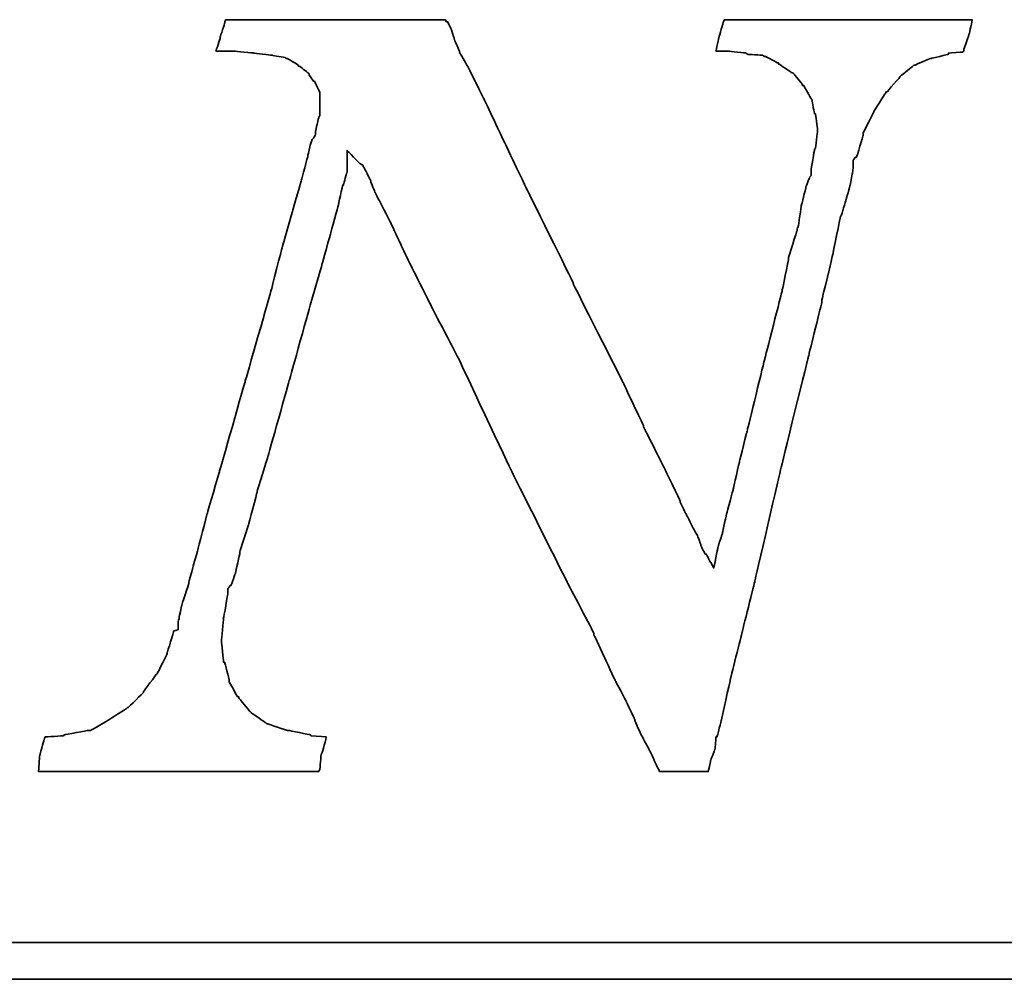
# Model space of a CAD drawing. Header units: millimetres. Extents: x -227 to 3135, y -1502 to 860.
# Tile 287 of 582: x 52.88 to 58.27, y -205.29 to -200.05. Entities that reach past the tile are written whole.
import ezdxf

# ---------------------------------------------------------------- set-up
doc = ezdxf.new("R2010")
doc.units = ezdxf.units.MM
doc.layers.add('DIM', color=4, linetype='CONTINUOUS')
doc.layers.add('layer 1', color=7, linetype='CONTINUOUS')

# ---------------------------------------------------------------- blocks, each defined once
blk = doc.blocks.new('TBI MOTION logo(完整正式版)')
at = {"layer": 'layer 1', "color": 22, "lineweight": 35}
for points, knots in [([(58.92625, -7.91875), (58.92625, -7.91875), (58.58625, -7.89375), (58.58625, -7.89375), (58.58625, -7.89375), (58.58625, -7.89375), (58.56625, -7.87125), (58.56625, -7.87125), (58.56625, -7.87125), (58.56625, -7.87125), (58.08375, -7.77375), (58.08375, -7.77375), (58.08375, -7.77375), (58.08375, -7.77375), (58.06125, -7.77375), (58.06125, -7.77375), (58.06125, -7.77375), (58.06125, -7.77375), (57.62625, -7.63125), (57.62625, -7.63125), (57.62625, -7.63125), (57.62625, -7.63125), (57.60625, -7.63125), (57.60625, -7.63125), (57.60625, -7.63125), (57.60625, -7.63125), (57.58125, -7.60625), (57.58125, -7.60625), (57.58125, -7.60625), (57.58125, -7.60625), (57.26625, -7.38875), (57.26625, -7.38875), (57.26625, -7.38875), (57.26625, -7.38875), (57.24625, -7.36875), (57.24625, -7.36875), (57.24625, -7.36875), (57.24625, -7.36875), (57.22125, -7.34375), (57.22125, -7.34375), (57.22125, -7.34375), (57.22125, -7.34375), (56.98125, -7.05375), (56.98125, -7.05375), (56.98125, -7.05375), (56.98125, -7.05375), (56.98125, -7.02875), (56.98125, -7.02875), (56.98125, -7.02875), (56.98125, -7.02875), (56.95625, -7.02875), (56.95625, -7.02875), (56.95625, -7.02875), (56.95625, -7.02875), (56.76625, -6.69625), (56.76625, -6.69625), (56.76625, -6.69625), (56.76625, -6.69625), (56.76625, -6.67125), (56.76625, -6.67125), (56.76625, -6.67125), (56.76625, -6.67125), (56.76625, -6.64875), (56.76625, -6.64875), (56.76625, -6.64875), (56.76625, -6.64875), (56.67125, -6.26375), (56.67125, -6.26375), (56.67125, -6.26375), (56.67125, -6.26375), (56.64625, -6.26375), (56.64625, -6.26375), (56.64625, -6.26375), (56.64625, -6.26375), (56.64625, -6.23875), (56.64625, -6.23875), (56.64625, -6.23875), (56.64625, -6.23875), (56.59625, -5.80875), (56.59625, -5.80875), (56.59625, -5.80875), (56.59625, -5.80875), (56.59625, -5.78375), (56.59625, -5.78375), (56.59625, -5.78375), (56.59625, -5.78375), (56.64625, -5.30375), (56.64625, -5.30375), (56.64625, -5.30375), (56.64625, -5.30375), (56.64625, -5.27875), (56.64625, -5.27875), (56.64625, -5.27875), (56.64625, -5.27875), (56.74125, -4.72875), (56.74125, -4.72875), (56.74125, -4.72875), (56.74125, -4.72875), (56.74125, -4.67875), (56.74125, -4.67875), (56.74125, -4.67875), (56.74125, -4.67875), (56.74125, -4.63375), (56.74125, -4.63375), (56.74125, -4.63375), (56.74125, -4.63375), (56.79125, -4.55875), (56.79125, -4.55875), (56.79125, -4.55875), (56.79125, -4.55875), (56.81125, -4.55875), (56.81125, -4.55875), (56.81125, -4.55875), (56.81125, -4.55875), (56.91125, -4.27375), (56.91125, -4.27375), (56.91125, -4.27375), (56.91125, -4.27375), (57.00625, -3.83874), (57.00625, -3.83874), (57.00625, -3.83874), (57.00625, -3.83874), (57.00625, -3.81374), (57.00625, -3.81374), (57.00625, -3.81374), (57.00625, -3.81374), (57.19875, -3.21374), (57.19875, -3.21374), (57.19875, -3.21374), (57.19875, -3.21374), (57.38625, -2.49625), (57.38625, -2.49625), (57.38625, -2.49625), (57.38625, -2.49625), (57.38625, -2.47374), (57.38625, -2.47374), (57.38625, -2.47374), (57.38625, -2.47374), (57.62625, -1.70375), (57.62625, -1.70375), (57.62625, -1.70375), (57.62625, -1.70375), (58.10625, 0.00125), (58.10625, 0.00125), (58.10625, 0.00125), (58.10625, 0.00125), (58.58625, 1.72625), (58.58625, 1.72625), (58.58625, 1.72625), (58.58625, 1.72625), (58.82625, 2.54125), (58.82625, 2.54125), (58.82625, 2.54125), (58.82625, 2.54125), (58.82625, 2.56374), (58.82625, 2.56374), (58.82625, 2.56374), (58.82625, 2.56374), (59.02125, 3.26125), (59.02125, 3.26125), (59.02125, 3.26125), (59.02125, 3.26125), (59.18625, 3.86125), (59.18625, 3.86125), (59.18625, 3.86125), (59.18625, 3.86125), (59.28625, 4.31875), (59.28625, 4.31875), (59.28625, 4.31875), (59.28625, 4.31875), (59.30625, 4.31875), (59.30625, 4.31875), (59.30625, 4.31875), (59.30625, 4.31875), (59.30625, 4.34125), (59.30625, 4.34125), (59.30625, 4.34125), (59.30625, 4.34125), (59.38125, 4.60625), (59.38125, 4.60625), (59.38125, 4.60625), (59.38125, 4.60625), (59.38125, 4.65125), (59.38125, 4.65125), (59.38125, 4.65125), (59.38125, 4.65125), (59.38125, 5.08625), (59.38125, 5.08625), (59.38125, 5.08625), (59.38125, 5.08625), (59.66625, 4.79624), (59.66625, 4.79624), (59.66625, 4.79624), (59.66625, 4.79624), (59.74125, 4.75124), (59.74125, 4.75124), (59.74125, 4.75124), (59.74125, 4.75124), (59.74125, 4.72624), (59.74125, 4.72624), (59.74125, 4.72624), (59.74125, 4.72624), (59.76125, 4.70124), (59.76125, 4.70124), (59.76125, 4.70124), (59.76125, 4.70124), (59.81125, 4.60625), (59.81125, 4.60625), (59.81125, 4.60625), (59.81125, 4.60625), (59.90625, 4.41125), (59.90625, 4.41125), (59.90625, 4.41125), (59.90625, 4.41125), (59.90625, 4.39125), (59.90625, 4.39125), (59.90625, 4.39125), (59.90625, 4.39125), (60.00375, 4.15124), (60.00375, 4.15124), (60.00375, 4.15124), (60.00375, 4.15124), (60.14625, 3.88374), (60.14625, 3.88374), (60.14625, 3.88374), (60.14625, 3.88374), (60.34125, 3.50124), (60.34125, 3.50124), (60.34125, 3.50124), (60.34125, 3.50124), (60.53125, 3.09125), (60.53125, 3.09125), (60.53125, 3.09125), (60.53125, 3.09125), (60.74625, 2.63625), (60.74625, 2.63625), (60.74625, 2.63625), (60.74625, 2.63625), (61.25125, 1.63124), (61.25125, 1.63124), (61.25125, 1.63124), (61.25125, 1.63124), (61.85125, 0.47625), (61.85125, 0.47625), (61.85125, 0.47625), (61.85125, 0.47625), (63.02625, -2.01874), (63.02625, -2.01874), (63.02625, -2.01874), (63.02625, -2.01874), (64.27625, -4.51374), (64.27625, -4.51374), (64.27625, -4.51374), (64.27625, -4.51374), (64.85125, -5.61375), (64.85125, -5.61375), (64.85125, -5.61375), (64.85125, -5.61375), (64.85125, -5.64125), (64.85125, -5.64125), (64.85125, -5.64125), (64.85125, -5.64125), (65.32875, -6.67125), (65.32875, -6.67125), (65.32875, -6.67125), (65.32875, -6.67125), (65.57125, -7.12875), (65.57125, -7.12875), (65.57125, -7.12875), (65.57125, -7.12875), (65.76125, -7.53625), (65.76125, -7.53625), (65.76125, -7.53625), (65.76125, -7.53625), (65.76125, -7.55625), (65.76125, -7.55625), (65.76125, -7.55625), (65.76125, -7.55625), (65.90375, -7.87125), (65.90375, -7.87125), (65.90375, -7.87125), (65.90375, -7.87125), (66.07125, -8.18125), (66.07125, -8.18125), (66.07125, -8.18125), (66.07125, -8.18125), (66.19125, -8.42375), (66.19125, -8.42375), (66.19125, -8.42375), (66.19125, -8.42375), (66.19125, -8.44375), (66.19125, -8.44375), (66.19125, -8.44375), (66.19125, -8.44375), (66.29125, -8.63875), (66.29125, -8.63875), (66.29125, -8.63875), (66.29125, -8.63875), (66.31125, -8.68625), (66.31125, -8.68625), (66.31125, -8.68625), (66.31125, -8.68625), (66.38375, -8.68625), (66.38375, -8.68625), (66.38375, -8.68625), (66.38375, -8.68625), (66.84125, -8.68625), (66.84125, -8.68625), (66.84125, -8.68625), (66.84125, -8.68625), (67.29625, -8.68625), (67.29625, -8.68625), (67.29625, -8.68625), (67.29625, -8.68625), (67.36625, -8.68625), (67.36625, -8.68625), (67.36625, -8.68625), (67.36625, -8.68625), (67.39125, -8.68625), (67.39125, -8.68625), (67.39125, -8.68625), (67.39125, -8.68625), (67.44125, -8.46875), (67.44125, -8.46875), (67.44125, -8.46875), (67.44125, -8.46875), (67.44125, -8.44375), (67.44125, -8.44375), (67.44125, -8.44375), (67.44125, -8.44375), (67.53625, -8.20375), (67.53625, -8.20375), (67.53625, -8.20375), (67.53625, -8.20375), (67.56125, -7.94375), (67.56125, -7.94375), (67.56125, -7.94375), (67.56125, -7.94375), (67.56125, -7.91875), (67.56125, -7.91875), (67.56125, -7.91875), (67.56125, -7.91875), (67.58625, -7.91875), (67.58625, -7.91875), (67.58625, -7.91875), (67.58625, -7.91875), (67.68125, -7.53625), (67.68125, -7.53625), (67.68125, -7.53625), (67.68125, -7.53625), (67.87375, -6.67125), (67.87375, -6.67125), (67.87375, -6.67125), (67.87375, -6.67125), (68.13625, -5.61375), (68.13625, -5.61375), (68.13625, -5.61375), (68.13625, -5.61375), (68.42375, -4.46374), (68.42375, -4.46374), (68.42375, -4.46374), (68.42375, -4.46374), (68.99875, -1.96874), (68.99875, -1.96874), (68.99875, -1.96874), (68.99875, -1.96874), (69.62625, 0.57625), (69.62625, 0.57625), (69.62625, 0.57625), (69.62625, 0.57625), (69.91125, 1.72625), (69.91125, 1.72625), (69.91125, 1.72625), (69.91125, 1.72625), (69.91125, 1.77625), (69.91125, 1.77625), (69.91125, 1.77625), (69.91125, 1.77625), (70.15125, 2.78124), (70.15125, 2.78124), (70.15125, 2.78124), (70.15125, 2.78124), (70.32125, 3.62125), (70.32125, 3.62125), (70.32125, 3.62125), (70.32125, 3.62125), (70.34125, 3.64625), (70.34125, 3.64625), (70.34125, 3.64625), (70.34125, 3.64625), (70.44125, 3.98125), (70.44125, 3.98125), (70.44125, 3.98125), (70.44125, 3.98125), (70.53625, 4.31875), (70.53625, 4.31875), (70.53625, 4.31875), (70.53625, 4.31875), (70.58125, 4.55875), (70.58125, 4.55875), (70.58125, 4.55875), (70.58125, 4.55875), (70.60625, 4.72624), (70.60625, 4.72624), (70.60625, 4.72624), (70.60625, 4.72624), (70.60625, 4.79624), (70.60625, 4.79624), (70.60625, 4.79624), (70.60625, 4.79624), (70.60625, 4.87125), (70.60625, 4.87125), (70.60625, 4.87125), (70.60625, 4.87125), (70.65625, 4.94125), (70.65625, 4.94125), (70.65625, 4.94125), (70.65625, 4.94125), (70.68125, 4.94125), (70.68125, 4.94125), (70.68125, 4.94125), (70.68125, 4.94125), (70.82125, 5.42125), (70.82125, 5.42125), (70.82125, 5.42125), (70.82125, 5.42125), (70.82125, 5.44625), (70.82125, 5.44625), (70.82125, 5.44625), (70.82125, 5.44625), (70.82125, 5.47125), (70.82125, 5.47125), (70.82125, 5.47125), (70.82125, 5.47125), (71.06125, 5.94625), (71.06125, 5.94625), (71.06125, 5.94625), (71.06125, 5.94625), (71.30125, 6.33124), (71.30125, 6.33124), (71.30125, 6.33124), (71.30125, 6.33124), (71.32625, 6.35625), (71.32625, 6.35625), (71.32625, 6.35625), (71.32625, 6.35625), (71.32625, 6.38124), (71.32625, 6.38124), (71.32625, 6.38124), (71.32625, 6.38124), (71.35125, 6.38124), (71.35125, 6.38124), (71.35125, 6.38124), (71.35125, 6.38124), (71.66125, 6.74125), (71.66125, 6.74125), (71.66125, 6.74125), (71.66125, 6.74125), (71.68625, 6.76625), (71.68625, 6.76625), (71.68625, 6.76625), (71.68625, 6.76625), (71.92625, 6.95624), (71.92625, 6.95624), (71.92625, 6.95624), (71.92625, 6.95624), (71.95125, 6.98125), (71.95125, 6.98125), (71.95125, 6.98125), (71.95125, 6.98125), (71.97625, 6.98125), (71.97625, 6.98125), (71.97625, 6.98125), (71.97625, 6.98125), (72.31125, 7.12624), (72.31125, 7.12624), (72.31125, 7.12624), (72.31125, 7.12624), (72.33375, 7.12624), (72.33375, 7.12624), (72.33375, 7.12624), (72.33375, 7.12624), (72.71625, 7.21875), (72.71625, 7.21875), (72.71625, 7.21875), (72.71625, 7.21875), (72.71625, 7.24624), (72.71625, 7.24624), (72.71625, 7.24624), (72.71625, 7.24624), (72.74125, 7.24624), (72.74125, 7.24624), (72.74125, 7.24624), (72.74125, 7.24624), (73.03124, 7.26624), (73.03124, 7.26624), (73.03124, 7.26624), (73.03124, 7.26624), (73.05375, 7.29125), (73.05375, 7.29125), (73.05375, 7.29125), (73.05375, 7.29125), (73.05375, 7.31625), (73.05375, 7.31625), (73.05375, 7.31625), (73.05375, 7.31625), (73.17625, 7.67625), (73.17625, 7.67625), (73.17625, 7.67625), (73.17625, 7.67625), (73.24625, 7.98625), (73.24625, 7.98625), (73.24625, 7.98625), (73.24625, 7.98625), (73.19625, 7.98625), (73.19625, 7.98625), (73.19625, 7.98625), (73.19625, 7.98625), (72.93625, 7.98625), (72.93625, 7.98625), (72.93625, 7.98625), (72.93625, 7.98625), (72.55125, 7.98625), (72.55125, 7.98625), (72.55125, 7.98625), (72.55125, 7.98625), (72.09625, 7.98625), (72.09625, 7.98625), (72.09625, 7.98625), (72.09625, 7.98625), (71.64125, 7.98625), (71.64125, 7.98625), (71.64125, 7.98625), (71.64125, 7.98625), (70.53625, 7.98625), (70.53625, 7.98625), (70.53625, 7.98625), (70.53625, 7.98625), (69.47875, 7.98625), (69.47875, 7.98625), (69.47875, 7.98625), (69.47875, 7.98625), (68.95125, 7.98625), (68.95125, 7.98625), (68.95125, 7.98625), (68.95125, 7.98625), (68.52125, 7.98625), (68.52125, 7.98625), (68.52125, 7.98625), (68.52125, 7.98625), (68.13625, 7.98625), (68.13625, 7.98625), (68.13625, 7.98625), (68.13625, 7.98625), (67.87375, 7.98625), (67.87375, 7.98625), (67.87375, 7.98625), (67.87375, 7.98625), (67.75125, 7.98625), (67.75125, 7.98625), (67.75125, 7.98625), (67.75125, 7.98625), (67.72625, 7.94125), (67.72625, 7.94125), (67.72625, 7.94125), (67.72625, 7.94125), (67.63125, 7.60625), (67.63125, 7.60625), (67.63125, 7.60625), (67.63125, 7.60625), (67.56125, 7.29125), (67.56125, 7.29125), (67.56125, 7.29125), (67.56125, 7.29125), (67.72625, 7.29125), (67.72625, 7.29125), (67.72625, 7.29125), (67.72625, 7.29125), (67.82625, 7.29125), (67.82625, 7.29125), (67.82625, 7.29125), (67.82625, 7.29125), (67.84625, 7.29125), (67.84625, 7.29125), (67.84625, 7.29125), (67.84625, 7.29125), (68.23125, 7.24624), (68.23125, 7.24624), (68.23125, 7.24624), (68.23125, 7.24624), (68.25875, 7.21875), (68.25875, 7.21875), (68.25875, 7.21875), (68.25875, 7.21875), (68.59125, 7.19624), (68.59125, 7.19624), (68.59125, 7.19624), (68.59125, 7.19624), (68.64125, 7.17125), (68.64125, 7.17125), (68.64125, 7.17125), (68.64125, 7.17125), (68.66625, 7.17125), (68.66625, 7.17125), (68.66625, 7.17125), (68.66625, 7.17125), (68.92625, 7.02624), (68.92625, 7.02624), (68.92625, 7.02624), (68.92625, 7.02624), (68.95125, 7.02624), (68.95125, 7.02624), (68.95125, 7.02624), (68.95125, 7.02624), (68.95125, 7.00624), (68.95125, 7.00624), (68.95125, 7.00624), (68.95125, 7.00624), (69.23875, 6.81125), (69.23875, 6.81125), (69.23875, 6.81125), (69.23875, 6.81125), (69.26625, 6.81125), (69.26625, 6.81125), (69.26625, 6.81125), (69.26625, 6.81125), (69.28625, 6.78625), (69.28625, 6.78625), (69.28625, 6.78625), (69.28625, 6.78625), (69.47875, 6.54875), (69.47875, 6.54875), (69.47875, 6.54875), (69.47875, 6.54875), (69.47875, 6.52375), (69.47875, 6.52375), (69.47875, 6.52375), (69.47875, 6.52375), (69.50625, 6.52375), (69.50625, 6.52375), (69.50625, 6.52375), (69.50625, 6.52375), (69.67125, 6.23625), (69.67125, 6.23625), (69.67125, 6.23625), (69.67125, 6.23625), (69.69375, 6.21125), (69.69375, 6.21125), (69.69375, 6.21125), (69.69375, 6.21125), (69.69375, 6.18625), (69.69375, 6.18625), (69.69375, 6.18625), (69.69375, 6.18625), (69.74625, 5.89875), (69.74625, 5.89875), (69.74625, 5.89875), (69.74625, 5.89875), (69.76625, 5.89875), (69.76625, 5.89875), (69.76625, 5.89875), (69.76625, 5.89875), (69.81375, 5.56625), (69.81375, 5.56625), (69.81375, 5.56625), (69.81375, 5.56625), (69.81375, 5.54125), (69.81375, 5.54125), (69.81375, 5.54125), (69.81375, 5.54125), (69.81375, 5.51625), (69.81375, 5.51625), (69.81375, 5.51625), (69.81375, 5.51625), (69.76625, 5.13125), (69.76625, 5.13125), (69.76625, 5.13125), (69.76625, 5.13125), (69.74625, 5.10874), (69.74625, 5.10874), (69.74625, 5.10874), (69.74625, 5.10874), (69.67125, 4.65125), (69.67125, 4.65125), (69.67125, 4.65125), (69.67125, 4.65125), (69.67125, 4.55875), (69.67125, 4.55875), (69.67125, 4.55875), (69.67125, 4.55875), (69.67125, 4.53125), (69.67125, 4.53125), (69.67125, 4.53125), (69.67125, 4.53125), (69.64625, 4.50874), (69.64625, 4.50874), (69.64625, 4.50874), (69.64625, 4.50874), (69.55125, 4.27125), (69.55125, 4.27125), (69.55125, 4.27125), (69.55125, 4.27125), (69.55125, 4.24625), (69.55125, 4.24625), (69.55125, 4.24625), (69.55125, 4.24625), (69.45375, 3.86125), (69.45375, 3.86125), (69.45375, 3.86125), (69.45375, 3.86125), (69.38625, 3.40624), (69.38625, 3.40624), (69.38625, 3.40624), (69.38625, 3.40624), (69.35875, 3.33125), (69.35875, 3.33125), (69.35875, 3.33125), (69.35875, 3.33125), (69.35875, 3.30875), (69.35875, 3.30875), (69.35875, 3.30875), (69.35875, 3.30875), (69.16625, 2.71125), (69.16625, 2.71125), (69.16625, 2.71125), (69.16625, 2.71125), (69.16625, 2.66375), (69.16625, 2.66375), (69.16625, 2.66375), (69.16625, 2.66375), (69.02625, 1.96374), (69.02625, 1.96374), (69.02625, 1.96374), (69.02625, 1.96374), (68.64125, 0.45624), (68.64125, 0.45624), (68.64125, 0.45624), (68.64125, 0.45624), (68.25875, -1.10625), (68.25875, -1.10625), (68.25875, -1.10625), (68.25875, -1.10625), (68.08625, -1.80125), (68.08625, -1.80125), (68.08625, -1.80125), (68.08625, -1.80125), (67.94625, -2.42625), (67.94625, -2.42625), (67.94625, -2.42625), (67.94625, -2.42625), (67.80125, -2.95375), (67.80125, -2.95375), (67.80125, -2.95375), (67.80125, -2.95375), (67.70625, -3.38375), (67.70625, -3.38375), (67.70625, -3.38375), (67.70625, -3.38375), (67.70625, -3.40875), (67.70625, -3.40875), (67.70625, -3.40875), (67.70625, -3.40875), (67.63125, -3.62375), (67.63125, -3.62375), (67.63125, -3.62375), (67.63125, -3.62375), (67.60625, -3.72125), (67.60625, -3.72125), (67.60625, -3.72125), (67.60625, -3.72125), (67.51125, -4.17375), (67.51125, -4.17375), (67.51125, -4.17375), (67.51125, -4.17375), (67.34625, -3.86374), (67.34625, -3.86374), (67.34625, -3.86374), (67.34625, -3.86374), (67.32125, -3.86374), (67.32125, -3.86374), (67.32125, -3.86374), (67.32125, -3.86374), (67.27125, -3.76874), (67.27125, -3.76874), (67.27125, -3.76874), (67.27125, -3.76874), (67.22625, -3.67374), (67.22625, -3.67374), (67.22625, -3.67374), (67.22625, -3.67374), (67.22625, -3.64875), (67.22625, -3.64875), (67.22625, -3.64875), (67.22625, -3.64875), (67.15125, -3.45375), (67.15125, -3.45375), (67.15125, -3.45375), (67.15125, -3.45375), (67.05625, -3.28875), (67.05625, -3.28875), (67.05625, -3.28875), (67.05625, -3.28875), (66.91125, -3.00125), (66.91125, -3.00125), (66.91125, -3.00125), (66.91125, -3.00125), (66.77125, -2.71375), (66.77125, -2.71375), (66.77125, -2.71375), (66.77125, -2.71375), (66.77125, -2.68875), (66.77125, -2.68875), (66.77125, -2.68875), (66.77125, -2.68875), (66.41125, -1.94374), (66.41125, -1.94374), (66.41125, -1.94374), (66.41125, -1.94374), (65.95125, -1.03375), (65.95125, -1.03375), (65.95125, -1.03375), (65.95125, -1.03375), (65.95125, -1.00875), (65.95125, -1.00875), (65.95125, -1.00875), (65.95125, -1.00875), (65.49625, -0.04874), (65.49625, -0.04874), (65.49625, -0.04874), (65.49625, -0.04874), (64.39375, 2.13624), (64.39375, 2.13624), (64.39375, 2.13624), (64.39375, 2.13624), (64.39375, 2.15624), (64.39375, 2.15624), (64.39375, 2.15624), (64.39375, 2.15624), (63.33625, 4.29125), (63.33625, 4.29125), (63.33625, 4.29125), (63.33625, 4.29125), (62.85625, 5.30125), (62.85625, 5.30125), (62.85625, 5.30125), (62.85625, 5.30125), (62.42625, 6.21125), (62.42625, 6.21125), (62.42625, 6.21125), (62.42625, 6.21125), (62.04125, 6.98125), (62.04125, 6.98125), (62.04125, 6.98125), (62.04125, 6.98125), (61.87375, 7.26624), (61.87375, 7.26624), (61.87375, 7.26624), (61.87375, 7.26624), (61.87375, 7.29125), (61.87375, 7.29125), (61.87375, 7.29125), (61.87375, 7.29125), (61.75625, 7.55625), (61.75625, 7.55625), (61.75625, 7.55625), (61.75625, 7.55625), (61.75625, 7.58124), (61.75625, 7.58124), (61.75625, 7.58124), (61.75625, 7.58124), (61.68375, 7.79375), (61.68375, 7.79375), (61.68375, 7.79375), (61.68375, 7.79375), (61.61125, 7.94125), (61.61125, 7.94125), (61.61125, 7.94125), (61.61125, 7.94125), (61.58625, 7.94125), (61.58625, 7.94125), (61.58625, 7.94125), (61.58625, 7.94125), (61.56375, 7.98625), (61.56375, 7.98625), (61.56375, 7.98625), (61.56375, 7.98625), (61.41875, 7.98625), (61.41875, 7.98625), (61.41875, 7.98625), (61.41875, 7.98625), (61.18125, 7.98625), (61.18125, 7.98625), (61.18125, 7.98625), (61.18125, 7.98625), (60.84125, 7.98625), (60.84125, 7.98625), (60.84125, 7.98625), (60.84125, 7.98625), (60.02625, 7.98625), (60.02625, 7.98625), (60.02625, 7.98625), (60.02625, 7.98625), (59.11625, 7.98625), (59.11625, 7.98625), (59.11625, 7.98625), (59.11625, 7.98625), (58.15625, 7.98625), (58.15625, 7.98625), (58.15625, 7.98625), (58.15625, 7.98625), (57.34125, 7.98625), (57.34125, 7.98625), (57.34125, 7.98625), (57.34125, 7.98625), (57.00625, 7.98625), (57.00625, 7.98625), (57.00625, 7.98625), (57.00625, 7.98625), (56.76625, 7.98625), (56.76625, 7.98625), (56.76625, 7.98625), (56.76625, 7.98625), (56.69125, 7.98625), (56.69125, 7.98625), (56.69125, 7.98625), (56.69125, 7.98625), (56.67125, 7.94125), (56.67125, 7.94125), (56.67125, 7.94125), (56.67125, 7.94125), (56.67125, 7.91625), (56.67125, 7.91625), (56.67125, 7.91625), (56.67125, 7.91625), (56.57125, 7.60625), (56.57125, 7.60625), (56.57125, 7.60625), (56.57125, 7.60625), (56.57125, 7.58124), (56.57125, 7.58124), (56.57125, 7.58124), (56.57125, 7.58124), (56.47625, 7.29125), (56.47625, 7.29125), (56.47625, 7.29125), (56.47625, 7.29125), (56.57125, 7.29125), (56.57125, 7.29125), (56.57125, 7.29125), (56.57125, 7.29125), (56.76625, 7.29125), (56.76625, 7.29125), (56.76625, 7.29125), (56.76625, 7.29125), (56.86125, 7.29125), (56.86125, 7.29125), (56.86125, 7.29125), (56.86125, 7.29125), (56.88625, 7.29125), (56.88625, 7.29125), (56.88625, 7.29125), (56.88625, 7.29125), (57.31625, 7.24624), (57.31625, 7.24624), (57.31625, 7.24624), (57.31625, 7.24624), (57.70125, 7.19624), (57.70125, 7.19624), (57.70125, 7.19624), (57.70125, 7.19624), (57.72625, 7.19624), (57.72625, 7.19624), (57.72625, 7.19624), (57.72625, 7.19624), (58.01125, 7.14624), (58.01125, 7.14624), (58.01125, 7.14624), (58.01125, 7.14624), (58.03625, 7.12624), (58.03625, 7.12624), (58.03625, 7.12624), (58.03625, 7.12624), (58.06125, 7.12624), (58.06125, 7.12624), (58.06125, 7.12624), (58.06125, 7.12624), (58.30125, 6.98125), (58.30125, 6.98125), (58.30125, 6.98125), (58.30125, 6.98125), (58.30125, 6.95624), (58.30125, 6.95624), (58.30125, 6.95624), (58.30125, 6.95624), (58.32375, 6.95624), (58.32375, 6.95624), (58.32375, 6.95624), (58.32375, 6.95624), (58.51625, 6.81125), (58.51625, 6.81125), (58.51625, 6.81125), (58.51625, 6.81125), (58.54125, 6.78625), (58.54125, 6.78625), (58.54125, 6.78625), (58.54125, 6.78625), (58.54125, 6.76625), (58.54125, 6.76625), (58.54125, 6.76625), (58.54125, 6.76625), (58.63625, 6.62124), (58.63625, 6.62124), (58.63625, 6.62124), (58.63625, 6.62124), (58.65875, 6.62124), (58.65875, 6.62124), (58.65875, 6.62124), (58.65875, 6.62124), (58.75625, 6.42625), (58.75625, 6.42625), (58.75625, 6.42625), (58.75625, 6.42625), (58.77875, 6.38124), (58.77875, 6.38124), (58.77875, 6.38124), (58.77875, 6.38124), (58.77875, 6.33124), (58.77875, 6.33124), (58.77875, 6.33124), (58.77875, 6.33124), (58.77875, 6.09125), (58.77875, 6.09125), (58.77875, 6.09125), (58.77875, 6.09125), (58.77875, 5.85125), (58.77875, 5.85125), (58.77875, 5.85125), (58.77875, 5.85125), (58.75625, 5.82625), (58.75625, 5.82625), (58.75625, 5.82625), (58.75625, 5.82625), (58.68625, 5.51625), (58.68625, 5.51625), (58.68625, 5.51625), (58.68625, 5.51625), (58.68625, 5.47125), (58.68625, 5.47125), (58.68625, 5.47125), (58.68625, 5.47125), (58.68625, 5.44625), (58.68625, 5.44625), (58.68625, 5.44625), (58.68625, 5.44625), (58.65875, 5.39625), (58.65875, 5.39625), (58.65875, 5.39625), (58.65875, 5.39625), (58.61125, 5.32624), (58.61125, 5.32624), (58.61125, 5.32624), (58.61125, 5.32624), (58.56625, 5.20375), (58.56625, 5.20375), (58.56625, 5.20375), (58.56625, 5.20375), (58.51625, 4.99125), (58.51625, 4.99125), (58.51625, 4.99125), (58.51625, 4.99125), (58.51625, 4.96625), (58.51625, 4.96625), (58.51625, 4.96625), (58.51625, 4.96625), (58.37125, 4.43625), (58.37125, 4.43625), (58.37125, 4.43625), (58.37125, 4.43625), (58.18125, 3.76625), (58.18125, 3.76625), (58.18125, 3.76625), (58.18125, 3.76625), (57.94125, 2.92624), (57.94125, 2.92624), (57.94125, 2.92624), (57.94125, 2.92624), (57.70125, 1.98874), (57.70125, 1.98874), (57.70125, 1.98874), (57.70125, 1.98874), (57.12625, -0.02374), (57.12625, -0.02374), (57.12625, -0.02374), (57.12625, -0.02374), (56.55125, -2.03875), (56.55125, -2.03875), (56.55125, -2.03875), (56.55125, -2.03875), (56.28625, -2.95375), (56.28625, -2.95375), (56.28625, -2.95375), (56.28625, -2.95375), (56.07125, -3.76874), (56.07125, -3.76874), (56.07125, -3.76874), (56.07125, -3.76874), (55.87625, -4.48874), (55.87625, -4.48874), (55.87625, -4.48874), (55.87625, -4.48874), (55.87625, -4.51374), (55.87625, -4.51374), (55.87625, -4.51374), (55.87625, -4.51374), (55.71125, -5.01625), (55.71125, -5.01625), (55.71125, -5.01625), (55.71125, -5.01625), (55.66125, -5.25375), (55.66125, -5.25375), (55.66125, -5.25375), (55.66125, -5.25375), (55.66125, -5.27875), (55.66125, -5.27875), (55.66125, -5.27875), (55.66125, -5.27875), (55.63625, -5.37375), (55.63625, -5.37375), (55.63625, -5.37375), (55.63625, -5.37375), (55.63625, -5.42375), (55.63625, -5.42375), (55.63625, -5.42375), (55.63625, -5.42375), (55.63625, -5.54125), (55.63625, -5.54125), (55.63625, -5.54125), (55.63625, -5.54125), (55.54125, -5.56875), (55.54125, -5.56875), (55.54125, -5.56875), (55.54125, -5.56875), (55.39625, -6.04875), (55.39625, -6.04875), (55.39625, -6.04875), (55.39625, -6.04875), (55.39625, -6.06875), (55.39625, -6.06875), (55.39625, -6.06875), (55.39625, -6.06875), (55.18125, -6.50375), (55.18125, -6.50375), (55.18125, -6.50375), (55.18125, -6.50375), (55.15625, -6.52875), (55.15625, -6.52875), (55.15625, -6.52875), (55.15625, -6.52875), (54.86875, -6.91125), (54.86875, -6.91125), (54.86875, -6.91125), (54.86875, -6.91125), (54.86875, -6.93375), (54.86875, -6.93375), (54.86875, -6.93375), (54.86875, -6.93375), (54.53125, -7.26875), (54.53125, -7.26875), (54.53125, -7.26875), (54.53125, -7.26875), (54.51125, -7.26875), (54.51125, -7.26875), (54.51125, -7.26875), (54.51125, -7.26875), (54.48625, -7.29625), (54.48625, -7.29625), (54.48625, -7.29625), (54.48625, -7.29625), (54.10375, -7.53625), (54.10375, -7.53625), (54.10375, -7.53625), (54.10375, -7.53625), (53.69625, -7.77375), (53.69625, -7.77375), (53.69625, -7.77375), (53.69625, -7.77375), (53.67125, -7.77375), (53.67125, -7.77375), (53.67125, -7.77375), (53.67125, -7.77375), (53.64625, -7.77375), (53.64625, -7.77375), (53.64625, -7.77375), (53.64625, -7.77375), (53.11625, -7.87125), (53.11625, -7.87125), (53.11625, -7.87125), (53.11625, -7.87125), (53.09625, -7.89375), (53.09625, -7.89375), (53.09625, -7.89375), (53.09625, -7.89375), (52.68625, -7.91875), (52.68625, -7.91875), (52.68625, -7.91875), (52.68625, -7.91875), (52.66125, -7.99125), (52.66125, -7.99125), (52.66125, -7.99125), (52.66125, -7.99125), (52.56625, -8.34875), (52.56625, -8.34875), (52.56625, -8.34875), (52.56625, -8.34875), (52.54125, -8.68625), (52.54125, -8.68625), (52.54125, -8.68625), (52.54125, -8.68625), (52.58875, -8.68625), (52.58875, -8.68625), (52.58875, -8.68625), (52.58875, -8.68625), (52.87625, -8.68625), (52.87625, -8.68625), (52.87625, -8.68625), (52.87625, -8.68625), (53.33625, -8.68625), (53.33625, -8.68625), (53.33625, -8.68625), (53.33625, -8.68625), (53.79125, -8.68625), (53.79125, -8.68625), (53.79125, -8.68625), (53.79125, -8.68625), (54.36625, -8.68625), (54.36625, -8.68625), (54.36625, -8.68625), (54.36625, -8.68625), (55.59125, -8.68625), (55.59125, -8.68625), (55.59125, -8.68625), (55.59125, -8.68625), (56.76625, -8.68625), (56.76625, -8.68625), (56.76625, -8.68625), (56.76625, -8.68625), (57.34125, -8.68625), (57.34125, -8.68625), (57.34125, -8.68625), (57.34125, -8.68625), (57.82125, -8.68625), (57.82125, -8.68625), (57.82125, -8.68625), (57.82125, -8.68625), (58.25125, -8.68625), (58.25125, -8.68625), (58.25125, -8.68625), (58.25125, -8.68625), (58.58625, -8.68625), (58.58625, -8.68625), (58.58625, -8.68625), (58.58625, -8.68625), (58.75625, -8.68625), (58.75625, -8.68625), (58.75625, -8.68625), (58.75625, -8.68625), (58.77875, -8.63875), (58.77875, -8.63875), (58.77875, -8.63875), (58.77875, -8.63875), (58.80625, -8.30375), (58.80625, -8.30375), (58.80625, -8.30375), (58.80625, -8.30375), (58.82625, -8.27875), (58.82625, -8.27875), (58.82625, -8.27875), (58.82625, -8.27875), (58.92625, -7.91875), (58.92625, -7.91875)], [0, 0, 0, 0, 0.003125, 0.003125, 0.003125, 0.00312501, 0.00625, 0.00625, 0.00625, 0.00625001, 0.009375, 0.009375, 0.009375, 0.00937501, 0.0125, 0.0125, 0.0125, 0.01250001, 0.015625, 0.015625, 0.015625, 0.01562501, 0.01875, 0.01875, 0.01875, 0.01875001, 0.021875, 0.021875, 0.021875, 0.02187501, 0.025, 0.025, 0.025, 0.02500001, 0.028125, 0.028125, 0.028125, 0.02812501, 0.03125, 0.03125, 0.03125, 0.03125001, 0.034375, 0.034375, 0.034375, 0.03437501, 0.0375, 0.0375, 0.0375, 0.03750001, 0.040625, 0.040625, 0.040625, 0.04062501, 0.04375, 0.04375, 0.04375, 0.04375001, 0.046875, 0.046875, 0.046875, 0.04687501, 0.05, 0.05, 0.05, 0.05000001, 0.053125, 0.053125, 0.053125, 0.05312501, 0.05625, 0.05625, 0.05625, 0.05625001, 0.059375, 0.059375, 0.059375, 0.05937501, 0.0625, 0.0625, 0.0625, 0.06250001, 0.065625, 0.065625, 0.065625, 0.06562501, 0.06875, 0.06875, 0.06875, 0.06875001, 0.071875, 0.071875, 0.071875, 0.07187501, 0.075, 0.075, 0.075, 0.07500001, 0.078125, 0.078125, 0.078125, 0.07812501, 0.08125, 0.08125, 0.08125, 0.08125001, 0.084375, 0.084375, 0.084375, 0.08437501, 0.0875, 0.0875, 0.0875, 0.08750001, 0.090625, 0.090625, 0.090625, 0.09062501, 0.09375, 0.09375, 0.09375, 0.09375001, 0.096875, 0.096875, 0.096875, 0.09687501, 0.1, 0.1, 0.1, 0.10000001, 0.103125, 0.103125, 0.103125, 0.10312501, 0.10625, 0.10625, 0.10625, 0.10625001, 0.109375, 0.109375, 0.109375, 0.10937501, 0.1125, 0.1125, 0.1125, 0.11250001, 0.115625, 0.115625, 0.115625, 0.11562501, 0.11875, 0.11875, 0.11875, 0.11875001, 0.121875, 0.121875, 0.121875, 0.12187501, 0.125, 0.125, 0.125, 0.12500001, 0.128125, 0.128125, 0.128125, 0.12812501, 0.13125, 0.13125, 0.13125, 0.13125001, 0.134375, 0.134375, 0.134375, 0.13437501, 0.1375, 0.1375, 0.1375, 0.13750001, 0.140625, 0.140625, 0.140625, 0.14062501, 0.14375, 0.14375, 0.14375, 0.14375001, 0.146875, 0.146875, 0.146875, 0.14687501, 0.15, 0.15, 0.15, 0.15000001, 0.153125, 0.153125, 0.153125, 0.15312501, 0.15625, 0.15625, 0.15625, 0.15625001, 0.159375, 0.159375, 0.159375, 0.15937501, 0.1625, 0.1625, 0.1625, 0.16250001, 0.165625, 0.165625, 0.165625, 0.16562501, 0.16875, 0.16875, 0.16875, 0.16875001, 0.171875, 0.171875, 0.171875, 0.17187501, 0.175, 0.175, 0.175, 0.17500001, 0.178125, 0.178125, 0.178125, 0.17812501, 0.18125, 0.18125, 0.18125, 0.18125001, 0.184375, 0.184375, 0.184375, 0.18437501, 0.1875, 0.1875, 0.1875, 0.18750001, 0.190625, 0.190625, 0.190625, 0.19062501, 0.19375, 0.19375, 0.19375, 0.19375001, 0.196875, 0.196875, 0.196875, 0.19687501, 0.2, 0.2, 0.2, 0.20000001, 0.203125, 0.203125, 0.203125, 0.20312501, 0.20625, 0.20625, 0.20625, 0.20625001, 0.209375, 0.209375, 0.209375, 0.20937501, 0.2125, 0.2125, 0.2125, 0.21250001, 0.215625, 0.215625, 0.215625, 0.21562501, 0.21875, 0.21875, 0.21875, 0.21875001, 0.221875, 0.221875, 0.221875, 0.22187501, 0.225, 0.225, 0.225, 0.22500001, 0.228125, 0.228125, 0.228125, 0.22812501, 0.23125, 0.23125, 0.23125, 0.23125001, 0.234375, 0.234375, 0.234375, 0.23437501, 0.2375, 0.2375, 0.2375, 0.23750001, 0.240625, 0.240625, 0.240625, 0.24062501, 0.24375, 0.24375, 0.24375, 0.24375001, 0.246875, 0.246875, 0.246875, 0.24687501, 0.25, 0.25, 0.25, 0.25000001, 0.253125, 0.253125, 0.253125, 0.25312501, 0.25625, 0.25625, 0.25625, 0.25625001, 0.259375, 0.259375, 0.259375, 0.25937501, 0.2625, 0.2625, 0.2625, 0.26250001, 0.265625, 0.265625, 0.265625, 0.26562501, 0.26875, 0.26875, 0.26875, 0.26875001, 0.271875, 0.271875, 0.271875, 0.27187501, 0.275, 0.275, 0.275, 0.27500001, 0.278125, 0.278125, 0.278125, 0.27812501, 0.28125, 0.28125, 0.28125, 0.28125001, 0.284375, 0.284375, 0.284375, 0.28437501, 0.2875, 0.2875, 0.2875, 0.28750001, 0.290625, 0.290625, 0.290625, 0.29062501, 0.29375, 0.29375, 0.29375, 0.29375001, 0.296875, 0.296875, 0.296875, 0.29687501, 0.3, 0.3, 0.3, 0.30000001, 0.303125, 0.303125, 0.303125, 0.30312501, 0.30625, 0.30625, 0.30625, 0.30625001, 0.309375, 0.309375, 0.309375, 0.30937501, 0.3125, 0.3125, 0.3125, 0.31250001, 0.315625, 0.315625, 0.315625, 0.31562501, 0.31875, 0.31875, 0.31875, 0.31875001, 0.321875, 0.321875, 0.321875, 0.32187501, 0.325, 0.325, 0.325, 0.32500001, 0.328125, 0.328125, 0.328125, 0.32812501, 0.33125, 0.33125, 0.33125, 0.33125001, 0.334375, 0.334375, 0.334375, 0.33437501, 0.3375, 0.3375, 0.3375, 0.33750001, 0.340625, 0.340625, 0.340625, 0.34062501, 0.34375, 0.34375, 0.34375, 0.34375001, 0.346875, 0.346875, 0.346875, 0.34687501, 0.35, 0.35, 0.35, 0.35000001, 0.353125, 0.353125, 0.353125, 0.35312501, 0.35625, 0.35625, 0.35625, 0.35625001, 0.359375, 0.359375, 0.359375, 0.35937501, 0.3625, 0.3625, 0.3625, 0.36250001, 0.365625, 0.365625, 0.365625, 0.36562501, 0.36875, 0.36875, 0.36875, 0.36875001, 0.371875, 0.371875, 0.371875, 0.37187501, 0.375, 0.375, 0.375, 0.37500001, 0.378125, 0.378125, 0.378125, 0.37812501, 0.38125, 0.38125, 0.38125, 0.38125001, 0.384375, 0.384375, 0.384375, 0.38437501, 0.3875, 0.3875, 0.3875, 0.38750001, 0.390625, 0.390625, 0.390625, 0.39062501, 0.39375, 0.39375, 0.39375, 0.39375001, 0.396875, 0.396875, 0.396875, 0.39687501, 0.4, 0.4, 0.4, 0.40000001, 0.403125, 0.403125, 0.403125, 0.40312501, 0.40625, 0.40625, 0.40625, 0.40625001, 0.409375, 0.409375, 0.409375, 0.40937501, 0.4125, 0.4125, 0.4125, 0.41250001, 0.415625, 0.415625, 0.415625, 0.41562501, 0.41875, 0.41875, 0.41875, 0.41875001, 0.421875, 0.421875, 0.421875, 0.42187501, 0.425, 0.425, 0.425, 0.42500001, 0.428125, 0.428125, 0.428125, 0.42812501, 0.43125, 0.43125, 0.43125, 0.43125001, 0.434375, 0.434375, 0.434375, 0.43437501, 0.4375, 0.4375, 0.4375, 0.43750001, 0.440625, 0.440625, 0.440625, 0.44062501, 0.44375, 0.44375, 0.44375, 0.44375001, 0.446875, 0.446875, 0.446875, 0.44687501, 0.45, 0.45, 0.45, 0.45000001, 0.453125, 0.453125, 0.453125, 0.45312501, 0.45625, 0.45625, 0.45625, 0.45625001, 0.459375, 0.459375, 0.459375, 0.45937501, 0.4625, 0.4625, 0.4625, 0.46250001, 0.465625, 0.465625, 0.465625, 0.46562501, 0.46875, 0.46875, 0.46875, 0.46875001, 0.471875, 0.471875, 0.471875, 0.47187501, 0.475, 0.475, 0.475, 0.47500001, 0.478125, 0.478125, 0.478125, 0.47812501, 0.48125, 0.48125, 0.48125, 0.48125001, 0.484375, 0.484375, 0.484375, 0.48437501, 0.4875, 0.4875, 0.4875, 0.48750001, 0.490625, 0.490625, 0.490625, 0.49062501, 0.49375, 0.49375, 0.49375, 0.49375001, 0.496875, 0.496875, 0.496875, 0.49687501, 0.5, 0.5, 0.5, 0.50000001, 0.503125, 0.503125, 0.503125, 0.50312501, 0.50625, 0.50625, 0.50625, 0.50625001, 0.509375, 0.509375, 0.509375, 0.50937501, 0.5125, 0.5125, 0.5125, 0.51250001, 0.515625, 0.515625, 0.515625, 0.51562501, 0.51875, 0.51875, 0.51875, 0.51875001, 0.521875, 0.521875, 0.521875, 0.52187501, 0.525, 0.525, 0.525, 0.52500001, 0.528125, 0.528125, 0.528125, 0.52812501, 0.53125, 0.53125, 0.53125, 0.53125001, 0.534375, 0.534375, 0.534375, 0.53437501, 0.5375, 0.5375, 0.5375, 0.53750001, 0.540625, 0.540625, 0.540625, 0.54062501, 0.54375, 0.54375, 0.54375, 0.54375001, 0.546875, 0.546875, 0.546875, 0.54687501, 0.55, 0.55, 0.55, 0.55000001, 0.553125, 0.553125, 0.553125, 0.55312501, 0.55625, 0.55625, 0.55625, 0.55625001, 0.559375, 0.559375, 0.559375, 0.55937501, 0.5625, 0.5625, 0.5625, 0.56250001, 0.565625, 0.565625, 0.565625, 0.56562501, 0.56875, 0.56875, 0.56875, 0.56875001, 0.571875, 0.571875, 0.571875, 0.57187501, 0.575, 0.575, 0.575, 0.57500001, 0.578125, 0.578125, 0.578125, 0.57812501, 0.58125, 0.58125, 0.58125, 0.58125001, 0.584375, 0.584375, 0.584375, 0.58437501, 0.5875, 0.5875, 0.5875, 0.58750001, 0.590625, 0.590625, 0.590625, 0.59062501, 0.59375, 0.59375, 0.59375, 0.59375001, 0.596875, 0.596875, 0.596875, 0.59687501, 0.6, 0.6, 0.6, 0.60000001, 0.603125, 0.603125, 0.603125, 0.60312501, 0.60625, 0.60625, 0.60625, 0.60625001, 0.609375, 0.609375, 0.609375, 0.60937501, 0.6125, 0.6125, 0.6125, 0.61250001, 0.615625, 0.615625, 0.615625, 0.61562501, 0.61875, 0.61875, 0.61875, 0.61875001, 0.621875, 0.621875, 0.621875, 0.62187501, 0.625, 0.625, 0.625, 0.62500001, 0.628125, 0.628125, 0.628125, 0.62812501, 0.63125, 0.63125, 0.63125, 0.63125001, 0.634375, 0.634375, 0.634375, 0.63437501, 0.6375, 0.6375, 0.6375, 0.63750001, 0.640625, 0.640625, 0.640625, 0.64062501, 0.64375, 0.64375, 0.64375, 0.64375001, 0.646875, 0.646875, 0.646875, 0.64687501, 0.65, 0.65, 0.65, 0.65000001, 0.653125, 0.653125, 0.653125, 0.65312501, 0.65625, 0.65625, 0.65625, 0.65625001, 0.659375, 0.659375, 0.659375, 0.65937501, 0.6625, 0.6625, 0.6625, 0.66250001, 0.665625, 0.665625, 0.665625, 0.66562501, 0.66875, 0.66875, 0.66875, 0.66875001, 0.671875, 0.671875, 0.671875, 0.67187501, 0.675, 0.675, 0.675, 0.67500001, 0.678125, 0.678125, 0.678125, 0.67812501, 0.68125, 0.68125, 0.68125, 0.68125001, 0.684375, 0.684375, 0.684375, 0.68437501, 0.6875, 0.6875, 0.6875, 0.68750001, 0.690625, 0.690625, 0.690625, 0.69062501, 0.69375, 0.69375, 0.69375, 0.69375001, 0.696875, 0.696875, 0.696875, 0.69687501, 0.7, 0.7, 0.7, 0.70000001, 0.703125, 0.703125, 0.703125, 0.70312501, 0.70625, 0.70625, 0.70625, 0.70625001, 0.709375, 0.709375, 0.709375, 0.70937501, 0.7125, 0.7125, 0.7125, 0.71250001, 0.715625, 0.715625, 0.715625, 0.71562501, 0.71875, 0.71875, 0.71875, 0.71875001, 0.721875, 0.721875, 0.721875, 0.72187501, 0.725, 0.725, 0.725, 0.72500001, 0.728125, 0.728125, 0.728125, 0.72812501, 0.73125, 0.73125, 0.73125, 0.73125001, 0.734375, 0.734375, 0.734375, 0.73437501, 0.7375, 0.7375, 0.7375, 0.73750001, 0.740625, 0.740625, 0.740625, 0.74062501, 0.74375, 0.74375, 0.74375, 0.74375001, 0.746875, 0.746875, 0.746875, 0.74687501, 0.75, 0.75, 0.75, 0.75000001, 0.753125, 0.753125, 0.753125, 0.75312501, 0.75625, 0.75625, 0.75625, 0.75625001, 0.759375, 0.759375, 0.759375, 0.75937501, 0.7625, 0.7625, 0.7625, 0.76250001, 0.765625, 0.765625, 0.765625, 0.76562501, 0.76875, 0.76875, 0.76875, 0.76875001, 0.771875, 0.771875, 0.771875, 0.77187501, 0.775, 0.775, 0.775, 0.77500001, 0.778125, 0.778125, 0.778125, 0.77812501, 0.78125, 0.78125, 0.78125, 0.78125001, 0.784375, 0.784375, 0.784375, 0.78437501, 0.7875, 0.7875, 0.7875, 0.78750001, 0.790625, 0.790625, 0.790625, 0.79062501, 0.79375, 0.79375, 0.79375, 0.79375001, 0.796875, 0.796875, 0.796875, 0.79687501, 0.8, 0.8, 0.8, 0.80000001, 0.803125, 0.803125, 0.803125, 0.80312501, 0.80625, 0.80625, 0.80625, 0.80625001, 0.809375, 0.809375, 0.809375, 0.80937501, 0.8125, 0.8125, 0.8125, 0.81250001, 0.815625, 0.815625, 0.815625, 0.81562501, 0.81875, 0.81875, 0.81875, 0.81875001, 0.821875, 0.821875, 0.821875, 0.82187501, 0.825, 0.825, 0.825, 0.82500001, 0.828125, 0.828125, 0.828125, 0.82812501, 0.83125, 0.83125, 0.83125, 0.83125001, 0.834375, 0.834375, 0.834375, 0.83437501, 0.8375, 0.8375, 0.8375, 0.83750001, 0.840625, 0.840625, 0.840625, 0.84062501, 0.84375, 0.84375, 0.84375, 0.84375001, 0.846875, 0.846875, 0.846875, 0.84687501, 0.85, 0.85, 0.85, 0.85000001, 0.853125, 0.853125, 0.853125, 0.85312501, 0.85625, 0.85625, 0.85625, 0.85625001, 0.859375, 0.859375, 0.859375, 0.85937501, 0.8625, 0.8625, 0.8625, 0.86250001, 0.865625, 0.865625, 0.865625, 0.86562501, 0.86875, 0.86875, 0.86875, 0.86875001, 0.871875, 0.871875, 0.871875, 0.87187501, 0.875, 0.875, 0.875, 0.87500001, 0.878125, 0.878125, 0.878125, 0.87812501, 0.88125, 0.88125, 0.88125, 0.88125001, 0.884375, 0.884375, 0.884375, 0.88437501, 0.8875, 0.8875, 0.8875, 0.88750001, 0.890625, 0.890625, 0.890625, 0.89062501, 0.89375, 0.89375, 0.89375, 0.89375001, 0.896875, 0.896875, 0.896875, 0.89687501, 0.9, 0.9, 0.9, 0.90000001, 0.903125, 0.903125, 0.903125, 0.90312501, 0.90625, 0.90625, 0.90625, 0.90625001, 0.909375, 0.909375, 0.909375, 0.90937501, 0.9125, 0.9125, 0.9125, 0.91250001, 0.915625, 0.915625, 0.915625, 0.91562501, 0.91875, 0.91875, 0.91875, 0.91875001, 0.921875, 0.921875, 0.921875, 0.92187501, 0.925, 0.925, 0.925, 0.92500001, 0.928125, 0.928125, 0.928125, 0.92812501, 0.93125, 0.93125, 0.93125, 0.93125001, 0.934375, 0.934375, 0.934375, 0.93437501, 0.9375, 0.9375, 0.9375, 0.93750001, 0.940625, 0.940625, 0.940625, 0.94062501, 0.94375, 0.94375, 0.94375, 0.94375001, 0.946875, 0.946875, 0.946875, 0.94687501, 0.95, 0.95, 0.95, 0.95000001, 0.953125, 0.953125, 0.953125, 0.95312501, 0.95625, 0.95625, 0.95625, 0.95625001, 0.959375, 0.959375, 0.959375, 0.95937501, 0.9625, 0.9625, 0.9625, 0.96250001, 0.965625, 0.965625, 0.965625, 0.96562501, 0.96875, 0.96875, 0.96875, 0.96875001, 0.971875, 0.971875, 0.971875, 0.97187501, 0.975, 0.975, 0.975, 0.97500001, 0.978125, 0.978125, 0.978125, 0.97812501, 0.98125, 0.98125, 0.98125, 0.98125001, 0.984375, 0.984375, 0.984375, 0.98437501, 0.9875, 0.9875, 0.9875, 0.98750001, 0.990625, 0.990625, 0.990625, 0.99062501, 0.99375, 0.99375, 0.99375, 0.99375001, 0.996875, 0.996875, 0.996875, 0.99687501, 1, 1, 1, 1]), ([(75.90875, -9.47875), (75.90875, -9.47875), (75.90875, -12.28625), (75.90875, -12.28625), (75.90875, -12.28625), (75.90875, -12.28625), (75.90875, -12.47875), (75.90875, -12.47875), (75.90875, -12.47875), (75.90875, -12.47875), (75.71625, -12.47875), (75.71625, -12.47875), (75.71625, -12.47875), (75.71625, -12.47875), (-88.32875, -12.47875), (-88.32875, -12.47875), (-88.32875, -12.47875), (-88.32875, -12.47875), (-88.32875, -13.29375), (-88.32875, -13.29375), (-88.32875, -13.29375), (-88.32875, -13.29375), (82.89125, -13.29375), (82.89125, -13.29375), (82.89125, -13.29375), (82.89125, -13.29375), (75.90875, -9.47875), (75.90875, -9.47875)], [0, 0, 0, 0, 0.14285714, 0.14285714, 0.14285714, 0.14285715, 0.28571429, 0.28571429, 0.28571429, 0.2857143, 0.42857143, 0.42857143, 0.42857143, 0.42857144, 0.57142857, 0.57142857, 0.57142857, 0.57142858, 0.71428571, 0.71428571, 0.71428571, 0.71428572, 0.85714286, 0.85714286, 0.85714286, 0.85714287, 1, 1, 1, 1])]:
    blk.add_open_spline(points, degree=3, knots=knots, dxfattribs=at)
blk.add_open_spline([(54.86875, -6.91125), (54.86875, -6.91125), (54.86875, -6.93375), (54.86875, -6.93375)], degree=3, dxfattribs=at)

msp = doc.modelspace()

# ---------------------------------------------------------------- block references
at = {"layer": 'DIM', "color": 7, "xscale": 0.246592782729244, "yscale": 0.246592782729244, "zscale": 0.246592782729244}
msp.add_blockref('TBI MOTION logo(完整正式版)', (40.0301, -202.0152), dxfattribs=at)

doc.saveas('drawing.dxf')
